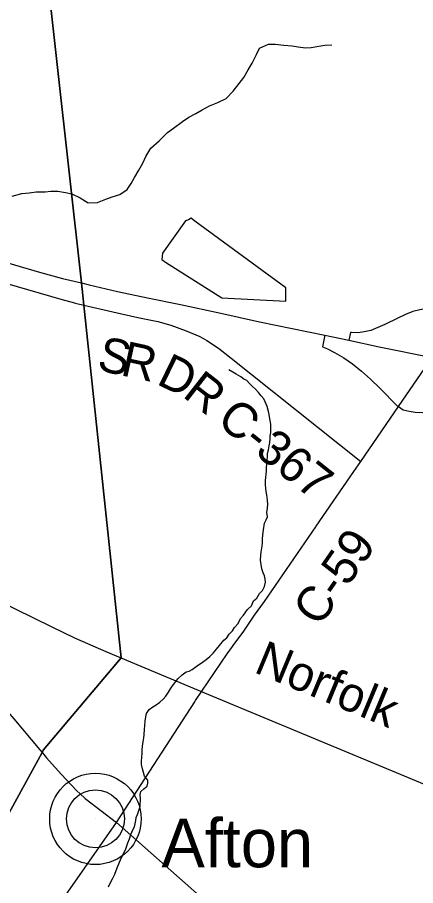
# Model space of a CAD drawing. Extents: x 1310247 to 1664935, y 235267 to 584339.
# Drawn here: x 1512557 to 1515977, y 389170 to 396636 of the extents above; entities that cross this region are included whole.
import ezdxf

# ---------------------------------------------------------------- set-up
doc = ezdxf.new("R2010")
doc.units = 0
for name, color, linetype in [('GM_X_County_Road', 7, 'Continuous'), ('GM_X_County_Road_Text', 7, 'Continuous'), ('GM_X_Interchange_Ramps', 7, 'Continuous'), ('GM_X_Minor_Lake', 7, 'Continuous'), ('GM_X_Minor_River', 7, 'Continuous'), ('GM_X_Rail_Line', 7, 'Continuous'), ('GM_X_Rail_Line_Text', 7, 'Continuous'), ('GM_X_State_Route', 7, 'Continuous'), ('GM_X_Township', 7, 'Continuous'), ('GM_X_Unincorporated', 7, 'Continuous'), ('GM_X_Unincorporated_Location', 7, 'Continuous'), ('GM_X_Unincorporated_Text', 7, 'Continuous')]:
    doc.layers.add(name, color=color, linetype=linetype)

msp = doc.modelspace()

# ---------------------------------------------------------------- linework, layer by layer
at = {"layer": 'GM_X_County_Road'}
for points in [[(1511728.5, 394589.5), (1511734.5, 394587.4), (1511879.8, 394536.7), (1512082.1, 394473.2), (1512467, 394348.5), (1512931.2, 394212.1), (1513047.7, 394181.3)], [(1513047.7, 394181.3), (1513054.3, 394179.5), (1513115.9, 394163.2), (1513127.4, 394160.6), (1513376.3, 394104.1), (1513593, 394054.3), (1513764.2, 394021.7), (1513875.3, 393988.6), (1514008, 393941), (1514124.7, 393891.9), (1514183.8, 393858.2), (1514284, 393791.5), (1514391.7, 393706.5), (1515505.7, 392817.4)], [(1515446.8, 392731.6), (1515505.7, 392817.4), (1515829.5, 393288.8), (1516119.6, 393711.1), (1516384.9, 394085.2), (1516412.3, 394126.3)], [(1515122.6, 392259.7), (1515446.4, 392731), (1515446.8, 392731.6)], [(1514410.6, 391233.4), (1514500.7, 391358.3), (1514594.5, 391496.7), (1514678.3, 391612.9), (1515120.2, 392256.2), (1515122.6, 392259.7)], [(1510684.1, 391650.3), (1510973, 391497), (1511194.1, 391385.8), (1511301.2, 391334.3), (1511375.8, 391301.7), (1511457.2, 391266.4), (1511681.6, 391171.9), (1511823.6, 391128.2), (1511859.6, 391116.3), (1511931.6, 391086.4), (1512037.7, 391026.6), (1512159.8, 390954.8), (1512253.9, 390885), (1512327.9, 390815.1), (1512424, 390723.2), (1512526.2, 390605.4), (1512749.9, 390337.6), (1512769, 390314.7), (1512772.5, 390310.5)], [(1514087.4, 390760.9), (1514359, 391161.8), (1514405.2, 391225.9), (1514410.6, 391233.4)], [(1513408.9, 389712.1), (1514080.6, 390750.8), (1514087.4, 390760.9)], [(1512772.5, 390310.5), (1512806.6, 390269.7), (1512932.8, 390129.8), (1513069, 389986), (1513093, 389962), (1513139, 389918.1), (1513408.9, 389712.1), (1514122, 389081.5), (1514531.7, 388774.6), (1514733.2, 388606.7), (1514883.5, 388488.4), (1515190.4, 388219.8), (1515318.3, 388114.3), (1515449.4, 388005.6), (1515588.5, 387895.3), (1515736.9, 387797.7), (1515860.5, 387727.8), (1515934.9, 387689.1), (1516123.4, 387599.1)], [(1511441.7, 386833.3), (1512243.9, 388044.4), (1512297.7, 388124.6), (1513408.9, 389712.1)]]:
    msp.add_lwpolyline(points, dxfattribs=at)
at = {"layer": 'GM_X_Interchange_Ramps'}
for points in [[(1516384.9, 394085.2), (1516362.8, 394100.8), (1516318.3, 394117.6), (1516262.1, 394129.1), (1516197.8, 394137.9), (1516131.5, 394136.6), (1516067.1, 394130.3), (1516014.3, 394121.8), (1515952.4, 394106), (1515888.9, 394081.6), (1515823.8, 394049.9), (1515713.5, 393996.1), (1515652.2, 393968.2), (1515591.8, 393944.7), (1515534.9, 393930.8), (1515484.1, 393924.8), (1515427.3, 393926), (1515417.5, 393926.5), (1515403.3, 393861.1)], [(1515198.3, 393904), (1515178, 393802.4), (1515219, 393786), (1515281.3, 393755), (1515359.5, 393708.3), (1515435.4, 393657.6), (1515511.4, 393594.7), (1515590.4, 393525.1), (1515669.2, 393448.1), (1515819.7, 393295.6), (1515829.5, 393288.8)], [(1515829.5, 393288.8), (1515869.2, 393261.5), (1515920.5, 393248.9), (1515974.1, 393240.3), (1516037.6, 393239.2), (1516100.4, 393236.8), (1516160.6, 393242.5), (1516236.7, 393258.2), (1516301.3, 393276.5), (1516371, 393304.2), (1516439.6, 393339.7), (1516500, 393372.5), (1516553.4, 393401), (1516603.6, 393422.6), (1516649.7, 393439.1), (1516697.7, 393450.7), (1516755.7, 393459.9), (1516804.5, 393462.3), (1516832, 393462.3), (1516851.2, 393553.6)]]:
    msp.add_lwpolyline(points, dxfattribs=at)
at = {"layer": 'GM_X_Minor_Lake'}
for points in [[(1514863.2, 394309.5), (1514079.8, 394884.4), (1514048.2, 394909), (1514025.9, 394895.3), (1514001.7, 394885.7), (1513804, 394608.6), (1513799, 394554.6), (1513828.6, 394530), (1514314.2, 394223)], [(1514314.2, 394223), (1514863.1, 394195.3), (1514863.2, 394309.5)]]:
    msp.add_lwpolyline(points, dxfattribs=at)
at = {"layer": 'GM_X_Minor_River'}
for points in [[(1512513.7, 395098.2), (1512594.4, 395120.8), (1512658.7, 395127.7), (1512719, 395136.7), (1512795.2, 395137.3), (1512845.4, 395140.5), (1512903.6, 395141.5), (1512971.5, 395130.2), (1513025.5, 395119.3), (1513095, 395084), (1513164.4, 395040.7), (1513246.6, 395043.2), (1513317.4, 395072.1), (1513371.9, 395093.2), (1513436.4, 395114.1), (1513499.4, 395157.1), (1513534.5, 395208.6), (1513563.5, 395260.2), (1513600.8, 395323.6), (1513633.9, 395381.2), (1513659.1, 395440.9), (1513702.6, 395512.2), (1513773.9, 395573.1), (1513847.4, 395646), (1513898.2, 395683.2), (1513975.5, 395740), (1514030.3, 395777.1), (1514089.1, 395808.1), (1514143.8, 395841.2), (1514206.6, 395874.2), (1514277.3, 395903), (1514350.2, 395937.8), (1514409.5, 396000.9), (1514460.9, 396068.2), (1514502, 396119.6), (1514539.3, 396185.1), (1514572.4, 396242.6), (1514611.9, 396318.1), (1514637, 396371.8), (1514713.8, 396404.5), (1514770, 396405.5)], [(1514770, 396405.5), (1514844, 396398.2), (1514916.1, 396390.9), (1514968.1, 396382), (1515030.1, 396374.9), (1515080.2, 396376), (1515144.6, 396388.9), (1515198.9, 396396), (1515257.2, 396401)], [(1514032.1, 391015.3), (1514058.7, 391028.6), (1514093.6, 391053.7), (1514146.9, 391092.3), (1514179.8, 391115.5), (1514210.7, 391140.7), (1514237.6, 391170.1), (1514266.7, 391203.4), (1514293.8, 391234.8), (1514329.2, 391280), (1514356, 391301.3), (1514374.9, 391330.9), (1514403.9, 391362.2), (1514422.8, 391389.8), (1514453.9, 391423), (1514473.2, 391466.7), (1514500.2, 391496), (1514533.7, 391543.3), (1514566.8, 391576.5), (1514586.1, 391618.1), (1514614.9, 391641.4), (1514636.1, 391681), (1514661, 391708.4), (1514678.1, 391742.1), (1514687.2, 391780), (1514685.9, 391806.1), (1514678.6, 391834.5), (1514667.3, 391860.9), (1514656.2, 391895.4), (1514651.1, 391931.7), (1514644.1, 391968.1), (1514647.3, 392012.2), (1514650.1, 392038.2), (1514659.6, 392090.2), (1514662.4, 392118.3), (1514663.3, 392150.4), (1514666.3, 392186.5), (1514671.5, 392230.5), (1514679.1, 392286.6), (1514694, 392314.3), (1514704.7, 392340.1), (1514699.8, 392378.4), (1514704.9, 392416.5), (1514707.7, 392446.5), (1514704.7, 392484.8), (1514700, 392531.1), (1514694.7, 392559.4), (1514691.4, 392585.6), (1514688.3, 392617.9), (1514689.3, 392654), (1514692.1, 392680.1), (1514692.8, 392708.2), (1514695.6, 392734.2), (1514696.3, 392760.3), (1514699.3, 392796.4), (1514702.2, 392828.5), (1514705.1, 392858.5), (1514705.8, 392886.7), (1514714.8, 392918.5), (1514719.8, 392952.6), (1514724.6, 392980.6), (1514727.4, 393010.6), (1514728.1, 393036.7), (1514733, 393066.7), (1514734.1, 393106.9), (1514733, 393139.1), (1514726.2, 393183.5), (1514719.1, 393219.9), (1514713.8, 393246.1), (1514700.9, 393288.7), (1514686, 393329.3), (1514672.6, 393355.8), (1514651.2, 393382.6), (1514627.8, 393409.4), (1514602.5, 393440.3), (1514577, 393463.1), (1514551.5, 393488), (1514528.1, 393514.8), (1514502.3, 393525.6), (1514476.6, 393544.4), (1514437.1, 393567.6), (1514407.4, 393586.6), (1514373.7, 393605.6)], [(1513338.8, 389160.6), (1513355.9, 389196.2), (1513374.8, 389227.8), (1513394.1, 389269.5), (1513405, 389299.3), (1513420.1, 389337), (1513443.8, 389392.6), (1513460.9, 389428.3), (1513475.9, 389460), (1513488.6, 389485.8), (1513506.2, 389537.5), (1513519.2, 389571.3), (1513532.3, 389609.1), (1513549.6, 389650.8), (1513562.4, 389676.5), (1513569.1, 389702.5), (1513573.9, 389730.5), (1513578.7, 389756.5), (1513589.4, 389782.3), (1513602.7, 389824.1), (1513611.5, 389854), (1513613.3, 389916.2), (1513610.3, 389952.5), (1513617.1, 389980.4), (1513643.8, 390001.7), (1513672.6, 390025), (1513677.4, 390051), (1513676.1, 390077.1), (1513648.8, 390110.1), (1513632.5, 390172.9), (1513623.5, 390211.3), (1513622.3, 390241.5), (1513625.3, 390275.5), (1513628.2, 390309.6), (1513629, 390337.7), (1513631.9, 390367.8), (1513637, 390407.8), (1513642, 390441.8), (1513644.7, 390467.9), (1513650, 390514), (1513650.8, 390544.1), (1513654, 390584.2), (1513659, 390622.2), (1513665.9, 390650.1), (1513688.9, 390683.6), (1513719.7, 390706.8), (1513748.4, 390724.1), (1513779.2, 390747.3), (1513810.1, 390772.5), (1513831, 390800.1), (1513856.1, 390833.5), (1513870.9, 390861.2), (1513889.8, 390888.8), (1513908.6, 390914.4), (1513935.7, 390947.7), (1513970.9, 390982.9), (1514005.8, 391008), (1514032.1, 391015.3)]]:
    msp.add_lwpolyline(points, dxfattribs=at)
at = {"layer": 'GM_X_Rail_Line'}
msp.add_lwpolyline([(1511753.2, 391935.1), (1512854.1, 391396.2), (1513048.8, 391300), (1513316, 391182.9), (1514164.5, 390828.2), (1516897, 389691)], dxfattribs=at)
at = {"layer": 'GM_X_State_Route'}
msp.add_lwpolyline([(1510325.2, 395269.4), (1510440.2, 395229.7), (1510746.3, 395125.3), (1511038.5, 395027.3), (1511372.2, 394902.4), (1511672.3, 394798.2), (1511958.3, 394692.3), (1512188.9, 394613.5), (1512351.9, 394560.2), (1512533, 394508.4), (1512747.9, 394446), (1512945, 394392), (1513106.9, 394353.3), (1513174, 394337.3), (1513417, 394278.3), (1513674.1, 394223), (1513957.2, 394167.3), (1514303.9, 394092.2), (1514636.7, 394019.4), (1515198.3, 393904), (1515403.3, 393861.1), (1515665.1, 393804.3), (1516119.6, 393711.1)], dxfattribs=at)
at = {"layer": 'GM_X_Township'}
for points in [[(1507402.3, 406957.9), (1508240.7, 406927.6), (1514037.6, 405194.3), (1513397.1, 403075.8), (1512601.7, 400512.1), (1512751.3, 400381.8), (1512992.6, 400166.8), (1512582.5, 399088.1), (1513106.9, 394353.3), (1513127.3, 394160.6), (1513449.5, 391128.6), (1512779.5, 390333.9), (1512769, 390314.7), (1509892.5, 385051.9), (1509945.9, 380566.3), (1506011.4, 374453.3)], [(1509945.9, 380566.3), (1509892.5, 385051.9), (1512769, 390314.7), (1512779.5, 390333.9), (1513449.5, 391128.6), (1513127.3, 394160.6), (1513106.9, 394353.3), (1512582.5, 399088.1)]]:
    msp.add_lwpolyline(points, dxfattribs=at)
at = {"layer": 'GM_X_Unincorporated'}
for radius in [392.8, 249]:
    msp.add_circle((1513227.3, 389743.8), radius, dxfattribs=at)
at = {"layer": 'GM_X_Unincorporated_Location'}
msp.add_line((1513227.3, 389743.8), (1513227.3, 389743.8), dxfattribs=at)

# ---------------------------------------------------------------- texts
at = {"layer": 'GM_X_County_Road_Text'}
for s, rotation, p in [('S', 347.23758, (1513231.6, 393606.2)), ('R', 347.79164, (1513433.6, 393560.5)), ('D', 334.1301, (1513742.1, 393487)), ('R', 322.13073, (1513966.3, 393380.2)), ('C-367', 321.40794, (1514256.8, 393149.4)), ('C-59', 55.26427, (1515151.5, 391385.5))]:
    msp.add_text(s, height=300, rotation=rotation, dxfattribs=at).set_placement(p)
at = {"layer": 'GM_X_Rail_Line_Text'}
msp.add_text('Norfolk', height=299, rotation=337.44306, dxfattribs=at).set_placement((1514578.5, 391008.4))
at = {"layer": 'GM_X_Unincorporated_Text'}
msp.add_text('Afton', height=417, rotation=0.00001, dxfattribs=at).set_placement((1513794.6, 389328))

doc.saveas('drawing.dxf')
